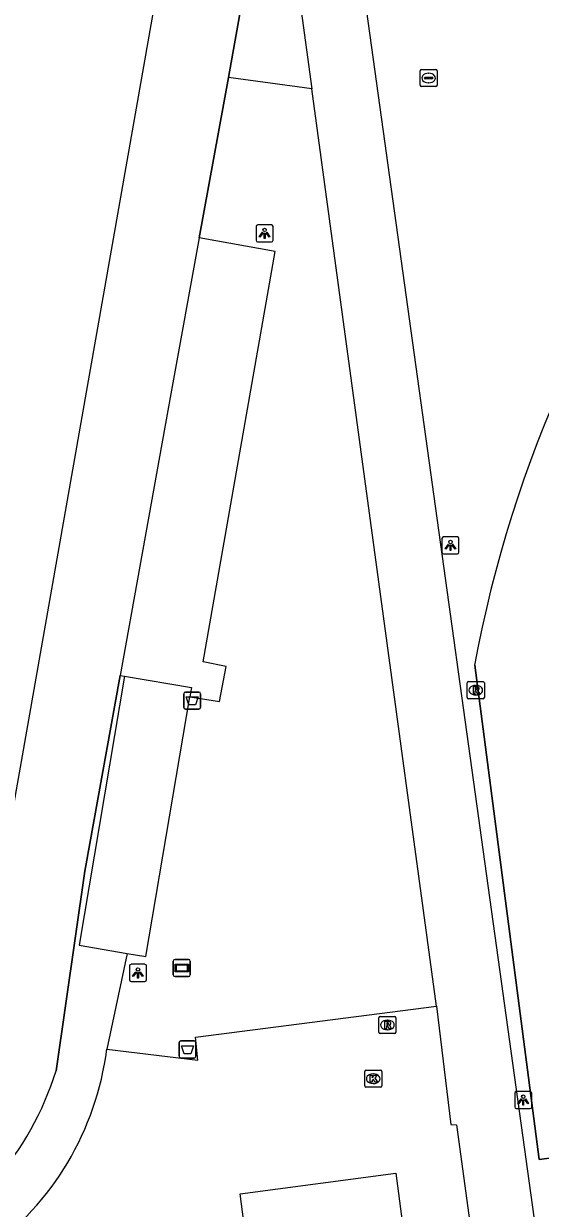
# Model space of a CAD drawing. Extents: x 162157 to 163165, y 378998 to 380775.
# Drawn here: x 162288.5 to 162318.7, y 379746.8 to 379816.1 of the extents above; entities that cross this region are included whole.
import ezdxf

# ---------------------------------------------------------------- set-up
doc = ezdxf.new("R2010")
doc.units = 0
for name, color, linetype in [('IMGEO_Afvalbak', 7, 'Continuous'), ('IMGEO_Groenvoorziening', 7, 'Continuous'), ('IMGEO_Hek', 7, 'Continuous'), ('IMGEO_Kolk', 7, 'Continuous'), ('IMGEO_Lichtpunt', 7, 'Continuous'), ('IMGEO_Pand', 7, 'Continuous'), ('IMGEO_Reclamebord', 7, 'Continuous'), ('IMGEO_Rioolput', 7, 'Continuous'), ('IMGEO_Voetpad_gesloten', 7, 'Continuous'), ('IMGEO_Voetpad_halfverhard', 7, 'Continuous'), ('IMGEO_Voetpad_open', 7, 'Continuous'), ('IMGEO_Waterleidingput', 7, 'Continuous')]:
    doc.layers.add(name, color=color, linetype=linetype)

msp = doc.modelspace()

# ---------------------------------------------------------------- linework, layer by layer
at = {"layer": 'IMGEO_Afvalbak'}
for p, q in [((162297.93, 379776.988), (162298.72, 379776.988)), ((162298.72, 379776.988), (162297.93, 379776.988)), ((162297.83, 379776.088), (162297.83, 379776.888)), ((162297.83, 379776.888), (162297.83, 379776.088)), ((162298.82, 379776.888), (162298.82, 379776.088)), ((162298.82, 379776.088), (162298.82, 379776.888)), ((162298.72, 379775.988), (162297.93, 379775.988)), ((162297.93, 379775.988), (162298.72, 379775.988)), ((162297.557, 379755.669), (162297.557, 379756.469)), ((162297.557, 379756.469), (162297.557, 379755.669)), ((162297.657, 379756.569), (162298.447, 379756.569)), ((162298.447, 379756.569), (162297.657, 379756.569)), ((162298.547, 379756.469), (162298.547, 379755.669)), ((162298.547, 379755.669), (162298.547, 379756.469)), ((162298.447, 379755.569), (162297.657, 379755.569)), ((162297.657, 379755.569), (162298.447, 379755.569))]:
    msp.add_line(p, q, dxfattribs=at)
for points in [[(162297.973, 379776.702), (162298.677, 379776.702), (162298.528, 379776.232), (162298.122, 379776.232), (162297.973, 379776.702)], [(162297.7, 379756.283), (162298.404, 379756.283), (162298.255, 379755.813), (162297.849, 379755.813), (162297.7, 379756.283)]]:
    msp.add_lwpolyline(points, dxfattribs=at)
for centre, start, end in [((162297.93, 379776.888), 90, 180), ((162297.93, 379776.888), 90, 180), ((162298.72, 379776.888), 0, 90), ((162298.72, 379776.888), 360, 90), ((162297.93, 379776.088), 180, 270), ((162297.93, 379776.088), 180, 270), ((162298.72, 379776.088), 270, 0), ((162298.72, 379776.088), 270, 0), ((162297.657, 379756.469), 90, 180), ((162297.657, 379756.469), 90, 180), ((162298.447, 379756.469), 0, 90), ((162298.447, 379756.469), 360, 90), ((162297.657, 379755.669), 180, 270), ((162297.657, 379755.669), 180, 270), ((162298.447, 379755.669), 270, 0), ((162298.447, 379755.669), 270, 0)]:
    msp.add_arc(centre, 0.1, start, end, dxfattribs=at)
at = {"layer": 'IMGEO_Groenvoorziening'}
for points in [[(162285.058, 379754.534), (162300.819, 379843.867)], [(162298.743, 379803.563), (162300.457, 379812.954)], [(162352.739, 379754.146), (162318.652, 379749.629), (162314.877, 379778.556)], [(162290.351, 379754.822), (162292.034, 379766.513), (162294.106, 379777.952)], [(162294.521, 379761.691), (162293.325, 379756.082)]]:
    msp.add_lwpolyline(points, dxfattribs=at)
for centre, radius, start, end in [((162385.264, 379765.734), 71.546, 140.79534, 169.67568), ((162273.362, 379760.093), 17.788, 246.68434, 342.76247)]:
    msp.add_arc(centre, radius, start, end, dxfattribs=at)
at = {"layer": 'IMGEO_Hek'}
for points in [[(162301.287, 379817.667), (162300.457, 379812.954)], [(162300.457, 379812.954), (162298.743, 379803.563)], [(162298.743, 379803.563), (162297.076, 379794.433)], [(162297.076, 379794.433), (162295.265, 379784.353)], [(162295.265, 379784.353), (162294.106, 379777.952)], [(162314.877, 379778.556), (162318.652, 379749.629), (162352.739, 379754.146)], [(162294.106, 379777.952), (162292.034, 379766.513), (162290.351, 379754.822)]]:
    msp.add_lwpolyline(points, dxfattribs=at)
for centre, radius, start, end in [((162385.264, 379765.734), 71.546, 140.79534, 169.67568), ((162273.362, 379760.093), 17.788, 246.68434, 342.76247)]:
    msp.add_arc(centre, radius, start, end, dxfattribs=at)
at = {"layer": 'IMGEO_Kolk'}
for p, q in [((162308.435, 379753.932), (162308.435, 379754.784)), ((162308.51, 379754.858), (162309.362, 379754.858)), ((162309.436, 379754.784), (162309.436, 379753.932)), ((162308.946, 379754.078), (162308.921, 379754.078)), ((162308.923, 379754.638), (162308.948, 379754.638)), ((162309.362, 379753.858), (162308.51, 379753.858))]:
    msp.add_line(p, q, dxfattribs=at)
for points in [[(162308.435, 379753.932), (162308.435, 379754.784)], [(162308.51, 379754.858), (162309.362, 379754.858)], [(162309.436, 379754.784), (162309.436, 379753.932)], [(162308.756, 379754.558), (162308.879, 379754.558), (162308.879, 379754.407), (162309.009, 379754.558), (162309.173, 379754.558), (162309.027, 379754.407), (162309.18, 379754.158), (162309.028, 379754.158), (162308.943, 379754.322), (162308.879, 379754.255), (162308.879, 379754.158), (162308.756, 379754.158), (162308.756, 379754.558)], [(162309.362, 379753.858), (162308.51, 379753.858)]]:
    msp.add_lwpolyline(points, dxfattribs=at)
for centre, start, end in [((162308.512, 379754.782), 91.55205, 178.44795), ((162308.512, 379754.782), 91.55205, 178.44795), ((162309.36, 379754.782), 1.55205, 88.44795), ((162309.36, 379754.782), 1.55205, 88.44795), ((162308.512, 379753.934), 181.55205, 268.44795), ((162308.512, 379753.934), 181.55205, 268.44795), ((162309.36, 379753.934), 271.55205, 358.44795), ((162309.36, 379753.934), 271.55205, 358.44795)]:
    msp.add_arc(centre, 0.0765, start, end, dxfattribs=at)
for centre, major_axis, ratio, start_param, end_param in [((162308.922, 379754.358), (-0.387, 0.002), 0.722429, 4.712389, 7.853982), ((162308.947, 379754.358), (-0.39, 0.002), 0.717154, 1.570796, 4.712389)]:
    msp.add_ellipse(centre, major_axis=major_axis, ratio=ratio, start_param=start_param, end_param=end_param, dxfattribs=at)
at = {"layer": 'IMGEO_Lichtpunt'}
for p, q in [((162302.072, 379804.231), (162302.072, 379803.424)), ((162302.072, 379804.231), (162302.072, 379803.424)), ((162302.974, 379804.326), (162302.166, 379804.326)), ((162302.974, 379804.326), (162302.166, 379804.326)), ((162303.068, 379803.424), (162303.068, 379804.231)), ((162303.068, 379803.424), (162303.068, 379804.231)), ((162302.166, 379803.33), (162302.974, 379803.33)), ((162302.166, 379803.33), (162302.974, 379803.33)), ((162312.96, 379785.971), (162312.96, 379785.164)), ((162312.96, 379785.971), (162312.96, 379785.164)), ((162313.862, 379786.066), (162313.054, 379786.066)), ((162313.862, 379786.066), (162313.054, 379786.066)), ((162313.956, 379785.164), (162313.956, 379785.971)), ((162313.956, 379785.164), (162313.956, 379785.971)), ((162313.054, 379785.07), (162313.862, 379785.07)), ((162313.054, 379785.07), (162313.862, 379785.07)), ((162295.554, 379761.052), (162294.746, 379761.052)), ((162295.554, 379761.052), (162294.746, 379761.052)), ((162294.652, 379760.957), (162294.652, 379760.15)), ((162294.652, 379760.957), (162294.652, 379760.15)), ((162295.648, 379760.15), (162295.648, 379760.957)), ((162295.648, 379760.15), (162295.648, 379760.957)), ((162294.746, 379760.056), (162295.554, 379760.056)), ((162294.746, 379760.056), (162295.554, 379760.056)), ((162317.222, 379753.511), (162317.222, 379752.704)), ((162317.222, 379753.511), (162317.222, 379752.704)), ((162318.124, 379753.606), (162317.316, 379753.606)), ((162318.124, 379753.606), (162317.316, 379753.606)), ((162318.218, 379752.704), (162318.218, 379753.511)), ((162318.218, 379752.704), (162318.218, 379753.511)), ((162317.316, 379752.61), (162318.124, 379752.61)), ((162317.316, 379752.61), (162318.124, 379752.61))]:
    msp.add_line(p, q, dxfattribs=at)
for points in [[(162302.446, 379803.895), (162302.485, 379803.867), (162302.297, 379803.605), (162302.259, 379803.632), (162302.446, 379803.895)], [(162302.548, 379803.847), (162302.595, 379803.847), (162302.595, 379803.525), (162302.548, 379803.525), (162302.548, 379803.847)], [(162302.658, 379803.867), (162302.696, 379803.894), (162302.883, 379803.632), (162302.844, 379803.604), (162302.658, 379803.867)], [(162313.334, 379785.635), (162313.373, 379785.607), (162313.185, 379785.345), (162313.147, 379785.372), (162313.334, 379785.635)], [(162313.436, 379785.587), (162313.483, 379785.587), (162313.483, 379785.265), (162313.436, 379785.265), (162313.436, 379785.587)], [(162313.546, 379785.607), (162313.584, 379785.634), (162313.771, 379785.372), (162313.732, 379785.344), (162313.546, 379785.607)], [(162295.026, 379760.621), (162295.065, 379760.593), (162294.877, 379760.331), (162294.839, 379760.358), (162295.026, 379760.621)], [(162295.128, 379760.573), (162295.175, 379760.573), (162295.175, 379760.251), (162295.128, 379760.251), (162295.128, 379760.573)], [(162295.238, 379760.593), (162295.276, 379760.62), (162295.463, 379760.358), (162295.424, 379760.33), (162295.238, 379760.593)], [(162317.596, 379753.175), (162317.635, 379753.147), (162317.447, 379752.885), (162317.409, 379752.912), (162317.596, 379753.175)], [(162317.698, 379753.127), (162317.745, 379753.127), (162317.745, 379752.805), (162317.698, 379752.805), (162317.698, 379753.127)], [(162317.808, 379753.147), (162317.846, 379753.174), (162318.033, 379752.912), (162317.994, 379752.884), (162317.808, 379753.147)]]:
    msp.add_lwpolyline(points, dxfattribs=at)
for centre in [(162302.571, 379804.029), (162313.459, 379785.769), (162295.151, 379760.755), (162317.721, 379753.309)]:
    msp.add_circle(centre, 0.0994, dxfattribs=at)
for centre, start, end in [((162302.166, 379804.231), 90, 180), ((162302.166, 379804.231), 90, 180), ((162302.974, 379804.231), 0, 90), ((162302.974, 379804.231), 0, 90), ((162302.166, 379803.424), 180, 270), ((162302.166, 379803.424), 180, 270), ((162302.974, 379803.424), 270, 0), ((162302.974, 379803.424), 270, 360), ((162313.054, 379785.971), 90, 180), ((162313.054, 379785.971), 90, 180), ((162313.862, 379785.971), 0, 90), ((162313.862, 379785.971), 0, 90), ((162313.054, 379785.164), 180, 270), ((162313.054, 379785.164), 180, 270), ((162313.862, 379785.164), 270, 0), ((162313.862, 379785.164), 270, 360), ((162294.746, 379760.957), 90, 180), ((162294.746, 379760.957), 90, 180), ((162295.554, 379760.957), 0, 90), ((162295.554, 379760.957), 0, 90), ((162294.746, 379760.15), 180, 270), ((162294.746, 379760.15), 180, 270), ((162295.554, 379760.15), 270, 0), ((162295.554, 379760.15), 270, 360), ((162317.316, 379753.511), 90, 180), ((162317.316, 379753.511), 90, 180), ((162318.124, 379753.511), 0, 90), ((162318.124, 379753.511), 0, 90), ((162317.316, 379752.704), 180, 270), ((162317.316, 379752.704), 180, 270), ((162318.124, 379752.704), 270, 0), ((162318.124, 379752.704), 270, 360)]:
    msp.add_arc(centre, 0.0946, start, end, dxfattribs=at)
at = {"layer": 'IMGEO_Pand'}
msp.add_lwpolyline([(162302.724, 379735.425), (162301.13, 379747.629), (162310.261, 379748.822), (162311.854, 379736.618)], dxfattribs=at)
at = {"layer": 'IMGEO_Reclamebord'}
for p, q in [((162297.22, 379760.439), (162297.22, 379761.239)), ((162297.22, 379761.239), (162297.22, 379760.439)), ((162297.32, 379761.339), (162298.11, 379761.339)), ((162298.11, 379761.339), (162297.32, 379761.339)), ((162298.21, 379761.239), (162298.21, 379760.439)), ((162298.21, 379760.439), (162298.21, 379761.239)), ((162298.11, 379760.339), (162297.32, 379760.339)), ((162297.32, 379760.339), (162298.11, 379760.339))]:
    msp.add_line(p, q, dxfattribs=at)
for points in [[(162297.321, 379761.071), (162298.109, 379761.071), (162298.109, 379760.607), (162297.321, 379760.607), (162297.321, 379761.071)], [(162297.386, 379761.006), (162297.386, 379760.672), (162298.044, 379760.672), (162298.044, 379761.006), (162297.386, 379761.006)]]:
    msp.add_lwpolyline(points, dxfattribs=at)
for centre, start, end in [((162297.32, 379761.239), 90, 180), ((162297.32, 379761.239), 90, 180), ((162298.11, 379761.239), 0, 90), ((162298.11, 379761.239), 360, 90), ((162297.32, 379760.439), 180, 270), ((162297.32, 379760.439), 180, 270), ((162298.11, 379760.439), 270, 0), ((162298.11, 379760.439), 270, 0)]:
    msp.add_arc(centre, 0.1, start, end, dxfattribs=at)
at = {"layer": 'IMGEO_Rioolput'}
for p, q in [((162314.443, 379776.669), (162314.443, 379777.521)), ((162314.518, 379777.595), (162315.37, 379777.595)), ((162314.931, 379777.375), (162314.956, 379777.375)), ((162315.444, 379777.521), (162315.444, 379776.669)), ((162315.37, 379776.595), (162314.518, 379776.595)), ((162314.954, 379776.815), (162314.929, 379776.815)), ((162309.266, 379757.074), (162309.266, 379757.926)), ((162309.341, 379758), (162310.193, 379758)), ((162309.754, 379757.78), (162309.779, 379757.78)), ((162310.267, 379757.926), (162310.267, 379757.074)), ((162310.193, 379757), (162309.341, 379757)), ((162309.777, 379757.22), (162309.752, 379757.22))]:
    msp.add_line(p, q, dxfattribs=at)
for points in [[(162314.443, 379776.669), (162314.443, 379777.521)], [(162314.518, 379777.595), (162315.37, 379777.595)], [(162315.032, 379777.293), (162314.78, 379777.295), (162314.78, 379776.895)], [(162314.78, 379776.895), (162314.904, 379776.895), (162314.904, 379777.057), (162314.915, 379777.057)], [(162314.958, 379777.214), (162314.904, 379777.214), (162314.904, 379777.133)], [(162314.904, 379777.133), (162314.956, 379777.133)], [(162314.962, 379777.028), (162315.033, 379776.895), (162315.173, 379776.895), (162315.108, 379777.021)], [(162315.444, 379777.521), (162315.444, 379776.669)], [(162315.37, 379776.595), (162314.518, 379776.595)], [(162309.266, 379757.074), (162309.266, 379757.926)], [(162309.341, 379758), (162310.193, 379758)], [(162309.855, 379757.698), (162309.603, 379757.7), (162309.603, 379757.3)], [(162309.781, 379757.619), (162309.727, 379757.619), (162309.727, 379757.538)], [(162309.727, 379757.538), (162309.779, 379757.538)], [(162310.267, 379757.926), (162310.267, 379757.074)], [(162310.193, 379757), (162309.341, 379757)], [(162309.603, 379757.3), (162309.727, 379757.3), (162309.727, 379757.462), (162309.738, 379757.462)], [(162309.785, 379757.433), (162309.856, 379757.3), (162309.996, 379757.3), (162309.931, 379757.426)]]:
    msp.add_lwpolyline(points, dxfattribs=at)
for centre, radius, start, end in [((162314.52, 379777.519), 0.0765, 91.55205, 178.44795), ((162314.52, 379777.519), 0.0765, 91.55205, 178.44795), ((162314.914, 379777.004), 0.0533, 26.02933, 88.69889), ((162314.94, 379777.322), 0.19, 274.7715, 282.96867), ((162314.964, 379777.118), 0.0964, 77.00612, 93.18647), ((162314.978, 379777.175), 0.0378, 276.66336, 79.67722), ((162315.031, 379777.183), 0.109, 350.36119, 89.41601), ((162315.029, 379777.183), 0.112, 277.58423, 350.98172), ((162315.013, 379776.968), 0.108, 29.51342, 73.79051), ((162315.368, 379777.519), 0.0765, 1.55205, 88.44795), ((162315.368, 379777.519), 0.0765, 1.55205, 88.44795), ((162314.52, 379776.671), 0.0765, 181.55205, 268.44795), ((162314.52, 379776.671), 0.0765, 181.55205, 268.44795), ((162315.368, 379776.671), 0.0765, 271.55205, 358.44795), ((162315.368, 379776.671), 0.0765, 271.55205, 358.44795), ((162309.343, 379757.924), 0.0765, 91.55205, 178.44795), ((162309.343, 379757.924), 0.0765, 91.55205, 178.44795), ((162309.763, 379757.727), 0.19, 274.7715, 282.96867), ((162309.787, 379757.523), 0.0964, 77.00612, 93.18647), ((162309.801, 379757.58), 0.0378, 276.66336, 79.67722), ((162309.854, 379757.588), 0.109, 350.36119, 89.41601), ((162309.852, 379757.588), 0.112, 277.58423, 350.98172), ((162310.191, 379757.924), 0.0765, 1.55205, 88.44795), ((162310.191, 379757.924), 0.0765, 1.55205, 88.44795), ((162309.343, 379757.076), 0.0765, 181.55205, 268.44795), ((162309.343, 379757.076), 0.0765, 181.55205, 268.44795), ((162309.737, 379757.409), 0.0533, 26.02933, 88.69889), ((162309.836, 379757.373), 0.108, 29.51342, 73.79051), ((162310.191, 379757.076), 0.0765, 271.55205, 358.44795), ((162310.191, 379757.076), 0.0765, 271.55205, 358.44795)]:
    msp.add_arc(centre, radius, start, end, dxfattribs=at)
for centre, major_axis, ratio, start_param, end_param in [((162314.93, 379777.095), (-0.387, 0.002), 0.722429, 4.712389, 7.853982), ((162314.955, 379777.095), (-0.39, 0.002), 0.717154, 1.570796, 4.712389), ((162309.753, 379757.5), (-0.387, 0.002), 0.722429, 4.712389, 7.853982), ((162309.778, 379757.5), (-0.39, 0.002), 0.717154, 1.570796, 4.712389)]:
    msp.add_ellipse(centre, major_axis=major_axis, ratio=ratio, start_param=start_param, end_param=end_param, dxfattribs=at)
at = {"layer": 'IMGEO_Voetpad_gesloten'}
for points in [[(162304.57, 379817.929), (162304.658, 379817.281), (162305.336, 379812.297)], [(162308.342, 379818.234), (162319.23, 379739.952)], [(162312.638, 379758.611), (162305.336, 379812.297)], [(162294.37, 379777.916), (162291.714, 379762.168), (162294.521, 379761.691)], [(162294.37, 379777.916), (162298.285, 379777.245), (162298.195, 379776.716)], [(162294.521, 379761.691), (162295.617, 379761.504), (162298.195, 379776.716)], [(162312.638, 379758.611), (162313.486, 379751.686), (162313.807, 379751.65), (162314.999, 379742.94)]]:
    msp.add_lwpolyline(points, dxfattribs=at)
at = {"layer": 'IMGEO_Voetpad_halfverhard'}
for points in [[(162300.457, 379812.954), (162301.287, 379817.667)], [(162305.336, 379812.297), (162300.457, 379812.954)]]:
    msp.add_lwpolyline(points, dxfattribs=at)
at = {"layer": 'IMGEO_Voetpad_open'}
for points in [[(162298.743, 379803.563), (162297.076, 379794.433), (162295.265, 379784.353), (162294.106, 379777.952)], [(162298.195, 379776.716), (162299.927, 379776.442), (162300.318, 379778.475), (162298.965, 379778.755), (162303.192, 379802.762), (162298.743, 379803.563)], [(162294.106, 379777.952), (162294.37, 379777.916)], [(162293.325, 379756.082), (162298.658, 379755.435), (162298.518, 379756.791), (162312.638, 379758.611)]]:
    msp.add_lwpolyline(points, dxfattribs=at)
msp.add_arc((162276.161, 379758.307), 17.307, 305.84362, 352.61508, dxfattribs=at)
at = {"layer": 'IMGEO_Waterleidingput'}
for p, q in [((162311.679, 379812.494), (162311.679, 379813.346)), ((162311.754, 379813.42), (162312.606, 379813.42)), ((162312.167, 379813.2), (162312.192, 379813.2)), ((162312.68, 379813.346), (162312.68, 379812.494)), ((162312.606, 379812.42), (162311.754, 379812.42)), ((162311.938, 379812.914), (162311.938, 379812.926)), ((162312.376, 379812.877), (162311.978, 379812.877)), ((162311.981, 379812.963), (162312.379, 379812.963)), ((162312.19, 379812.64), (162312.165, 379812.64)), ((162312.422, 379812.926), (162312.422, 379812.914))]:
    msp.add_line(p, q, dxfattribs=at)
for points in [[(162311.679, 379812.494), (162311.679, 379813.346)], [(162311.754, 379813.42), (162312.606, 379813.42)], [(162312.68, 379813.346), (162312.68, 379812.494)], [(162312.606, 379812.42), (162311.754, 379812.42)]]:
    msp.add_lwpolyline(points, dxfattribs=at)
for centre, radius, start, end in [((162311.756, 379813.344), 0.0765, 91.55205, 178.44795), ((162311.756, 379813.344), 0.0765, 91.55205, 178.44795), ((162312.604, 379813.344), 0.0765, 1.55205, 88.44795), ((162312.604, 379813.344), 0.0765, 1.55205, 88.44795), ((162311.756, 379812.496), 0.0765, 181.55205, 268.44795), ((162311.756, 379812.496), 0.0765, 181.55205, 268.44795), ((162311.978, 379812.923), 0.0403, 85.87752, 175.75265), ((162311.975, 379812.913), 0.0366, 178.93798, 274.71019), ((162312.379, 379812.92), 0.043, 264.86636, 352.45326), ((162312.383, 379812.925), 0.0386, 1.73085, 96.63898), ((162312.604, 379812.496), 0.0765, 271.55205, 358.44795), ((162312.604, 379812.496), 0.0765, 271.55205, 358.44795)]:
    msp.add_arc(centre, radius, start, end, dxfattribs=at)
for centre, major_axis, ratio, start_param, end_param in [((162312.166, 379812.92), (-0.387, 0.002), 0.722429, 4.712389, 7.853982), ((162312.191, 379812.92), (-0.39, 0.002), 0.717154, 1.570796, 4.712389)]:
    msp.add_ellipse(centre, major_axis=major_axis, ratio=ratio, start_param=start_param, end_param=end_param, dxfattribs=at)

doc.saveas('drawing.dxf')
